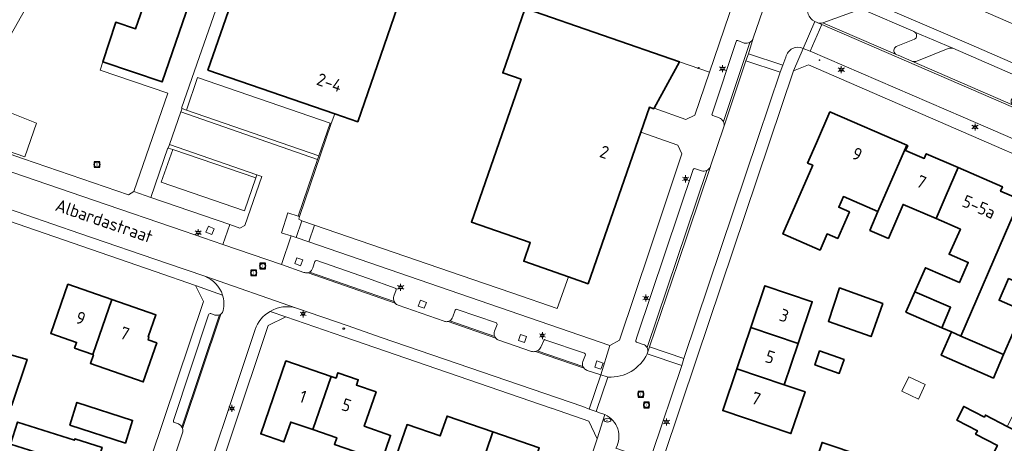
# Model space of a CAD drawing. Header units: metres. Extents: x 140853 to 145288, y 474558 to 480269.
# Tile 301 of 428: x 144353 to 144495, y 478317 to 478378. Entities that reach past the tile are written whole.
import ezdxf
from ezdxf.enums import TextEntityAlignment as Align

# ---------------------------------------------------------------- set-up
doc = ezdxf.new("R2010")
doc.units = ezdxf.units.M
doc.header["$MEASUREMENT"] = 0
for name, color, linetype, lineweight in [('B-WE-GR-BEPLANTING_CULTUUR_HEESTERS-G', 90, 'Continuous', 18), ('B-WE-GR-BEPLANTING_CULTUUR_VASTE PLANTENVAK-G', 90, 'Continuous', 18), ('B-WE-GR-GROENVOORZIENING-G', 80, 'Continuous', 18), ('B-WE-IE-MEUBILAIR_WEGMEUBILAIR-S', 7, 'Continuous', 18), ('B-WE-IE-TERREINAFSCHEIDING_KUNSTMATIG_HEKWERK-G', 20, 'IE-TERREINAFSCHEIDING-KUNSTMATIG', 18), ('B-WE-KL-ET_LS_OV_LICHTMAST-S', 190, 'Continuous', 18), ('B-WE-KL-WATER_BRANDLEIDING_PUT-S', 150, 'Continuous', 18), ('B-WE-KL-WATER_PUT-S', 170, 'Continuous', 18), ('B-WE-OG-BEBOUWING-G', 7, 'Continuous', 35), ('B-WE-OG-BEBOUWING_BIJGEBOUW-G', 7, 'Continuous', 18), ('B-WE-OG-BEBOUWING_HUISNUMMER-T18', 10, 'Continuous', 18), ('B-WE-OG-BEBOUWING_STRAATNAAM-T18', 10, 'Continuous', 18), ('B-WE-OG-TERREIN_ERF-G', 7, 'Continuous', 18), ('B-WE-RI-GWA_RIOOLPUT-S', 30, 'Continuous', 18), ('B-WE-VH-GOOT-G', 170, 'Continuous', 18), ('B-WE-VH-VERHARDING_BETONSTRAATSTEEN-G', 252, 'Continuous', 18), ('B-WE-VH-VERHARDING_STRAATBAKSTEEN-G', 252, 'Continuous', 18), ('B-WE-VH-VERHARDING_TEGEL-G', 252, 'Continuous', 18), ('X-XX-XX-ALGEMEEN-S', 7, 'Continuous', 18)]:
    doc.layers.add(name, color=color, linetype=linetype, lineweight=lineweight)
doc.styles.add('NLCS-ISO', font='txt')
doc.linetypes.add('IE-TERREINAFSCHEIDING-KUNSTMATIG', pattern='A,4,[82,NLCS.shx,S=0.75,R=90,X=0,Y=0],4,-2', length=10)

# ---------------------------------------------------------------- blocks, each defined once
blk = doc.blocks.new('SIE-WEG_AFVALBAK_TYPE_01')
for radius in [0.25, 0.156]:
    blk.add_circle((0, 0), radius)
blk = doc.blocks.new('B-SIE-WEG_LICHTMAST-SO')
at = {"ltscale": 0.1}
for p, q in [((-1.1, 0.63), (-2.19, 1.27)), ((0, 1.27), (0, 2.53)), ((1.1, 0.63), (2.19, 1.27)), ((-1.1, -0.63), (-2.19, -1.27)), ((0, -1.27), (0, -2.53)), ((1.1, -0.63), (2.19, -1.27))]:
    blk.add_line(p, q, dxfattribs=at)
at = {"flags": 128}
for points in [[(-1.16, 0.5), (1.16, 0.5)], [(-1.16, -0.5), (1.16, -0.5)]]:
    blk.add_lwpolyline(points, dxfattribs=at)
at = {"ltscale": 0.1}
blk.add_circle((0, 0), 1.27, dxfattribs=at)
at = {"style": 'NLCS-ISO'}
blk.add_attdef('TYPE', text='', height=1.8, dxfattribs=at).set_placement((0, 2.53), align=Align.BOTTOM_CENTER)
blk = doc.blocks.new('SIE-WEG_VLAGGENMAST-SO')
blk.add_hatch(color=256).paths.add_polyline_path([(0.2, 0, 1), (-0.2, 0, 1)])
for p, q in [((0.12, 0.16), (0.42, 0.58)), ((0.71, 0.26), (0.81, 0.41))]:
    blk.add_line(p, q)
blk.add_circle((0, 0), 0.2)
for points in [[(0.31, 0.43), (0.35, 0.42), (0.4, 0.42), (0.44, 0.39), (0.48, 0.35), (0.56, 0.32), (0.64, 0.31), (0.69, 0.29), (0.71, 0.26)], [(0.42, 0.58), (0.46, 0.57), (0.51, 0.57), (0.55, 0.54), (0.59, 0.5), (0.66, 0.47), (0.74, 0.46), (0.8, 0.44), (0.81, 0.41)]]:
    blk.add_spline(points, degree=3)
blk = doc.blocks.new('SRI-PUT_INSPECTIE-SO')
at = {"lineweight": -3, "flags": 128}
blk.add_lwpolyline([(-2, -2), (2, -2), (2, 2), (-2, 2)], close=True, dxfattribs=at)
at = {"lineweight": -3, "ltscale": 1.5}
blk.add_circle((0, 0), 2, dxfattribs=at)
at = {"ltscale": 0.1, "style": 'NLCS-ISO'}
blk.add_text('I', height=2.5, dxfattribs=at).set_placement((0, -0.01), align=Align.MIDDLE_CENTER)
blk = doc.blocks.new('SIE-WEG_STRAATPOT_BRANDKRAAN-SO')
blk.add_ellipse((0, 0), major_axis=(-0.729, 0), ratio=0.685994)
at = {"style": 'NLCS-ISO'}
blk.add_text('BR', height=0.4, dxfattribs=at).set_placement((-0.3, -0.15))
blk = doc.blocks.new('SKL-WATERLEIDINGPUT-SO')
at = {"color": 0, "linetype": 'ByBlock', "lineweight": 18}
blk.add_ellipse((0, 0), major_axis=(2.5, 0), ratio=0.54, dxfattribs=at)
at = {"color": 0, "linetype": 'ByBlock', "lineweight": 18, "style": 'NLCS-ISO'}
blk.add_text('wl', height=1.8, dxfattribs=at).set_placement((0, 0), align=Align.MIDDLE_CENTER)

msp = doc.modelspace()

# ---------------------------------------------------------------- linework, layer by layer
at = {"layer": 'B-WE-GR-BEPLANTING_CULTUUR_HEESTERS-G', "ltscale": 0.2, "flags": 128}
for points in [[(144355.728, 478362.75), (144346.798, 478366.264), (144360.908, 478391.235), (144365.074, 478403.16), (144366.816, 478402.675), (144367.39, 478404.346), (144357.265, 478408.249), (144356.61, 478406.519), (144355.301, 478407.014), (144340.791, 478364.087), (144342.242, 478361.97), (144354.053, 478357.894), (144355.728, 478362.75)], [(144431.137, 478393.577), (144426.06, 478379.212), (144448.252, 478371.548), (144452.53, 478370.071), (144456.793, 478382.645), (144456.164, 478383.785), (144453.895, 478384.772), (144432.416, 478394.116), (144431.137, 478393.577)], [(144444.57, 478364.875), (144449.13, 478363.271), (144450.425, 478363.861), (144452.53, 478370.071), (144448.252, 478371.548), (144444.57, 478364.875)], [(144395.732, 478348.073), (144394.909, 478345.634), (144438.227, 478330.737), (144439.598, 478331.491), (144444.024, 478344.664), (144448.586, 478358.311), (144448.01, 478359.56), (144442.663, 478361.451), (144435.087, 478339.63), (144432.258, 478340.612), (144430.655, 478336.057), (144424.277, 478338.267), (144420.163, 478339.678), (144395.732, 478348.073)], [(144385.713, 478348.017), (144388.163, 478355.054), (144387.442, 478355.317), (144387.293, 478354.852), (144385.635, 478350.136), (144373.672, 478354.243), (144375.325, 478358.925), (144374.696, 478359.153), (144374.607, 478359.184), (144372.173, 478352.044), (144383.535, 478348.124), (144384.99, 478347.643), (144385.713, 478348.017)], [(144391.065, 478346.908), (144392.35, 478346.504), (144393.076, 478346.275), (144393.914, 478348.684), (144393.449, 478348.893), (144393.584, 478349.29), (144393.392, 478349.356), (144391.904, 478349.813), (144390.997, 478346.93), (144391.065, 478346.908)]]:
    msp.add_lwpolyline(points, close=True, dxfattribs=at)
for points in [[(144466.767, 478379.908, 0.3863123), (144467.711, 478377.345), (144467.711, 478377.345), (144468.047, 478377.197), (144468.047, 478377.197, 0.1392202), (144468.866, 478377.165), (144468.866, 478377.165), (144474.018, 478379.04), (144474.297, 478379.08), (144475.201, 478380.468), (144470.615, 478382.446), (144470.043, 478382.677), (144469.551, 478382.814), (144469.551, 478382.814, 0.3169712), (144467.48, 478381.609), (144467.48, 478381.609), (144466.767, 478379.908)], [(144482.381, 478371.678), (144486.866, 478373.497), (144486.866, 478373.497, -0.1076076), (144487.563, 478373.504), (144487.563, 478373.504), (144482.081, 478375.848), (144482.081, 478375.848, -0.5350217), (144482.055, 478374.82), (144482.055, 478374.82), (144479.386, 478373.743), (144479.386, 478373.743, 0.5075472), (144479.308, 478372.679), (144479.308, 478372.679, 0.150252), (144479.667, 478372.525), (144479.667, 478372.525), (144481.667, 478371.644), (144481.667, 478371.644, 0.2016239), (144482.381, 478371.678)]]:
    msp.add_lwpolyline(points, format="xyb", close=True, dxfattribs=at)
at = {"layer": 'B-WE-GR-BEPLANTING_CULTUUR_VASTE PLANTENVAK-G', "ltscale": 0.2, "flags": 128}
for points in [[(144380.946, 478346.704), (144381.293, 478347.539), (144380.458, 478347.886), (144380.111, 478347.051), (144380.946, 478346.704)], [(144393.719, 478342.21), (144394.028, 478343.055), (144393.183, 478343.364), (144392.874, 478342.519), (144393.719, 478342.21)]]:
    msp.add_lwpolyline(points, close=True, dxfattribs=at)
at = {"layer": 'B-WE-GR-GROENVOORZIENING-G', "ltscale": 0.2, "flags": 128}
for points in [[(144360.908, 478391.235), (144346.798, 478366.264), (144355.728, 478362.75), (144354.053, 478357.894), (144342.242, 478361.97), (144340.791, 478364.087), (144355.301, 478407.014)], [(144341.577, 478381.706), (144339.441, 478375.407), (144336.317, 478366.075), (144337.311, 478363.345), (144337.735, 478363.198), (144353.872, 478357.605), (144368.987, 478352.421), (144369.746, 478352.917), (144374.619, 478367.031), (144364.876, 478370.373), (144365.265, 478371.583), (144367.133, 478377.268), (144369.983, 478376.332), (144376.902, 478396.151)]]:
    msp.add_lwpolyline(points, dxfattribs=at)
for points in [[(144380.401, 478370.368), (144385.159, 478384.179), (144383.516, 478384.728), (144379.196, 478372.334), (144376.57, 478364.871), (144376.671, 478364.836), (144377.308, 478364.624), (144378.906, 478369.296), (144397.956, 478362.739), (144398.145, 478362.675), (144398.626, 478364.088), (144380.401, 478370.368)], [(144411.513, 478336.083), (144411.813, 478336.939), (144410.957, 478337.239), (144410.657, 478336.383), (144411.513, 478336.083)], [(144425.343, 478332.304), (144425.057, 478331.436), (144425.925, 478331.15), (144426.211, 478332.018), (144425.343, 478332.304)], [(144436.359, 478328.533), (144436.028, 478327.634), (144436.927, 478327.303), (144437.258, 478328.202), (144436.359, 478328.533)]]:
    msp.add_lwpolyline(points, close=True, dxfattribs=at)
msp.add_lwpolyline([(144512.521, 478364.28), (144489.873, 478374.139), (144475.201, 478380.468), (144474.297, 478379.08), (144474.297, 478379.08, -0.0869486), (144474.701, 478379.021), (144474.701, 478379.021), (144481.826, 478375.952), (144481.826, 478375.952, -0.1092287), (144482.081, 478375.848), (144482.081, 478375.848), (144487.563, 478373.504), (144498.763, 478368.614)], format="xyb", dxfattribs=at)
at = {"layer": 'B-WE-IE-TERREINAFSCHEIDING_KUNSTMATIG_HEKWERK-G', "ltscale": 0.2, "flags": 128}
for points in [[(144398.145, 478362.675), (144398.626, 478364.088)], [(144393.584, 478349.29), (144398.145, 478362.675)], [(144393.914, 478348.684), (144393.449, 478348.893), (144393.584, 478349.29)], [(144395.732, 478348.073), (144393.914, 478348.684)], [(144420.163, 478339.678), (144395.732, 478348.073)], [(144424.277, 478338.267), (144430.655, 478336.057), (144432.258, 478340.612)], [(144424.277, 478338.267), (144420.163, 478339.678)]]:
    msp.add_lwpolyline(points, dxfattribs=at)
at = {"layer": 'B-WE-OG-BEBOUWING-G', "ltscale": 0.2, "flags": 128}
for points in [[(144365.265, 478371.583), (144373.807, 478368.658), (144382.58, 478394.211), (144376.902, 478396.151), (144369.983, 478376.332), (144367.133, 478377.268), (144365.265, 478371.583)], [(144387.962, 478392.313), (144385.159, 478384.179), (144380.401, 478370.368), (144398.626, 478364.088), (144401.939, 478362.947), (144409.522, 478384.957), (144399.55, 478388.393), (144397.654, 478389.046), (144387.984, 478392.378), (144387.962, 478392.313)], [(144442.663, 478361.451), (144443.9, 478365.015), (144444.535, 478364.812), (144444.57, 478364.875), (144448.252, 478371.548), (144426.06, 478379.212), (144425.998, 478379.233), (144425.965, 478379.138), (144422.796, 478369.96), (144425.442, 478369.046), (144418.293, 478348.487), (144426.758, 478345.549), (144425.82, 478342.847), (144432.258, 478340.612), (144435.087, 478339.63), (144442.663, 478361.451)], [(144469.848, 478364.352), (144467.923, 478359.911), (144466.658, 478356.994), (144467.392, 478356.676), (144463.108, 478346.794), (144468.457, 478344.475), (144469.471, 478346.8), (144471, 478346.133), (144472.67, 478349.962), (144471.141, 478350.629), (144471.814, 478352.173), (144476.784, 478350.006), (144480.922, 478359.551), (144469.848, 478364.352)], [(144485.131, 478348.996), (144486.585, 478352.349), (144488.317, 478356.345), (144483.73, 478358.334), (144483.435, 478357.655), (144480.765, 478358.812), (144481.06, 478359.491), (144480.922, 478359.551), (144476.784, 478350.006), (144475.612, 478347.303), (144478.281, 478346.145), (144480.405, 478351.045), (144485.131, 478348.996)], [(144486.585, 478352.349), (144485.131, 478348.996), (144488.64, 478347.475), (144487.023, 478343.877), (144489.76, 478342.682), (144488.497, 478339.79), (144483.602, 478341.927), (144482.093, 478338.471), (144487.231, 478336.229), (144485.949, 478333.291), (144487.35, 478332.679), (144488.702, 478332.091), (144495.76, 478348.372), (144497.214, 478351.725), (144494.415, 478352.938), (144494.694, 478353.581), (144488.317, 478356.345), (144486.585, 478352.349)], [(144488.702, 478332.091), (144494.848, 478329.417), (144497.601, 478335.767), (144494.214, 478337.236), (144495.569, 478340.361), (144500.192, 478338.357), (144501.692, 478341.817), (144504.878, 478349.166), (144500.318, 478351.142), (144500.039, 478350.5), (144497.214, 478351.725), (144495.76, 478348.372), (144488.702, 478332.091)], [(144366.58, 478337.35), (144360.25, 478339.556), (144357.783, 478332.473), (144361.489, 478331.182), (144361.203, 478330.36), (144363.827, 478329.446), (144366.58, 478337.35)], [(144458.477, 478333.302), (144465.299, 478330.999), (144467.331, 478337.017), (144460.515, 478339.339), (144458.477, 478333.302)], [(144477.487, 478336.795), (144471.251, 478339.013), (144469.656, 478334.198), (144475.788, 478332.017), (144477.487, 478336.795)], [(144366.58, 478337.35), (144363.827, 478329.446), (144363.926, 478329.411), (144363.485, 478328.147), (144371.087, 478325.499), (144373.04, 478331.108), (144371.775, 478331.549), (144371.91, 478331.936), (144371.805, 478331.972), (144372.911, 478335.145), (144366.58, 478337.35)], [(144482.093, 478338.471), (144480.811, 478335.533), (144485.949, 478333.291), (144487.231, 478336.229), (144482.093, 478338.471)], [(144463.303, 478325.087), (144465.299, 478330.999), (144458.477, 478333.302), (144456.481, 478327.39), (144463.303, 478325.087)], [(144494.848, 478329.417), (144488.702, 478332.091), (144487.35, 478332.679), (144485.886, 478329.324), (144493.388, 478326.049), (144494.848, 478329.417)], [(144348.717, 478323.273), (144352.208, 478322.13), (144354.366, 478328.722), (144350.83, 478329.723), (144348.717, 478323.273)], [(144471.906, 478328.727), (144468.389, 478329.956), (144467.707, 478327.938), (144471.203, 478326.716), (144471.906, 478328.727)], [(144395.489, 478318.62), (144398.111, 478326.273), (144391.603, 478328.503), (144387.981, 478318.011), (144391.321, 478316.866), (144392.303, 478319.712), (144395.489, 478318.62)], [(144463.303, 478325.087), (144456.481, 478327.39), (144454.443, 478321.354), (144464.25, 478318.045), (144466.286, 478324.08), (144463.303, 478325.087)], [(144404.619, 478324.043), (144401.744, 478325.028), (144402.009, 478325.804), (144399.086, 478326.806), (144398.82, 478326.03), (144398.111, 478326.273), (144395.489, 478318.62), (144398.922, 478317.443), (144398.598, 478316.497), (144401.55, 478315.486), (144400.82, 478313.357), (144399.01, 478308.074), (144402.858, 478306.719), (144404.678, 478311.999), (144406.676, 478317.795), (144402.884, 478319.099), (144404.619, 478324.043)], [(144360.509, 478319.264), (144368.516, 478316.692), (144369.564, 478319.956), (144361.557, 478322.528), (144360.509, 478319.264)], [(144492.481, 478313.477), (144498.915, 478310.157), (144501.813, 478315.773), (144495.379, 478319.094), (144492.24, 478320.714), (144492.09, 478320.423), (144489.112, 478321.96), (144488.104, 478320.006), (144491.081, 478318.47), (144490.826, 478317.975), (144493.966, 478316.355), (144492.481, 478313.477)], [(144418.59, 478310.119), (144421.389, 478318.294), (144414.792, 478320.57), (144413.794, 478317.718), (144409.044, 478319.344), (144406.762, 478312.728), (144410.6, 478311.405), (144411.053, 478312.719), (144418.59, 478310.119)], [(144356.629, 478303.444), (144363.579, 478301.21), (144365.572, 478307.413), (144362.678, 478308.343), (144365.157, 478316.054), (144361.253, 478317.309), (144361.183, 478317.09), (144353.017, 478319.715), (144351.996, 478316.541), (144360.172, 478313.944), (144358.775, 478309.598), (144358.622, 478309.647), (144356.629, 478303.444)], [(144418.59, 478310.119), (144422.019, 478308.936), (144421.561, 478307.613), (144424.388, 478306.638), (144422.609, 478301.492), (144419.774, 478302.472), (144418.66, 478299.249), (144425.21, 478296.985), (144430.57, 478312.492), (144427.251, 478313.637), (144428.063, 478315.991), (144421.389, 478318.294), (144418.59, 478310.119)], [(144467.682, 478313.649), (144473.542, 478311.684), (144474.591, 478314.812), (144468.732, 478316.777), (144467.682, 478313.649)]]:
    msp.add_lwpolyline(points, close=True, dxfattribs=at)
at = {"layer": 'B-WE-OG-BEBOUWING_BIJGEBOUW-G', "ltscale": 0.2, "flags": 128}
msp.add_lwpolyline([(144483.593, 478325.105), (144481.212, 478326.236), (144480.196, 478324.163), (144482.603, 478323.02), (144483.593, 478325.105)], close=True, dxfattribs=at)
at = {"layer": 'B-WE-OG-TERREIN_ERF-G', "ltscale": 0.2, "flags": 128}
for points in [[(144422.98, 478380.191), (144411.635, 478384.188), (144409.522, 478384.957), (144401.939, 478362.947), (144398.626, 478364.088), (144398.145, 478362.675), (144393.584, 478349.29), (144393.449, 478348.893), (144393.914, 478348.684), (144395.732, 478348.073), (144420.163, 478339.678), (144424.277, 478338.267), (144430.655, 478336.057), (144432.258, 478340.612), (144425.82, 478342.847), (144426.758, 478345.549), (144418.293, 478348.487), (144425.442, 478369.046), (144422.796, 478369.96), (144425.965, 478379.138), (144422.98, 478380.191)], [(144363.827, 478329.446), (144361.203, 478330.36), (144361.489, 478331.182), (144357.783, 478332.473), (144360.25, 478339.556), (144366.58, 478337.35), (144372.911, 478335.145), (144371.805, 478331.972), (144371.91, 478331.936), (144371.775, 478331.549), (144373.04, 478331.108), (144371.087, 478325.499), (144363.485, 478328.147), (144363.926, 478329.411), (144363.827, 478329.446)], [(144465.299, 478330.999), (144463.303, 478325.087), (144466.286, 478324.08), (144464.25, 478318.045), (144454.443, 478321.354), (144456.481, 478327.39), (144458.477, 478333.302), (144460.515, 478339.339), (144467.331, 478337.017), (144465.299, 478330.999)], [(144477.487, 478336.795), (144475.788, 478332.017), (144469.656, 478334.198), (144471.251, 478339.013), (144477.487, 478336.795)], [(144436.395, 478317.298), (144435.187, 478319.858), (144429.838, 478321.696), (144429.781, 478321.716), (144399.961, 478331.999), (144391.609, 478334.879), (144389.067, 478333.616), (144378.938, 478303.321), (144370.227, 478277.273), (144363.312, 478250.38), (144364.845, 478248.164), (144390.776, 478243.64), (144408.575, 478240.561), (144411.118, 478242.052), (144417.398, 478260.769), (144427.211, 478289.94), (144436.395, 478317.298)], [(144348.717, 478323.273), (144350.83, 478329.723), (144354.366, 478328.722), (144352.208, 478322.13), (144348.717, 478323.273)], [(144471.906, 478328.727), (144471.203, 478326.716), (144467.707, 478327.938), (144468.389, 478329.956), (144471.906, 478328.727)], [(144398.111, 478326.273), (144398.82, 478326.03), (144399.086, 478326.806), (144402.009, 478325.804), (144401.744, 478325.028), (144404.619, 478324.043), (144402.884, 478319.099), (144406.676, 478317.795), (144404.678, 478311.999), (144402.858, 478306.719), (144399.01, 478308.074), (144400.82, 478313.357), (144401.55, 478315.486), (144398.598, 478316.497), (144398.922, 478317.443), (144395.489, 478318.62), (144392.303, 478319.712), (144391.321, 478316.866), (144387.981, 478318.011), (144391.603, 478328.503), (144398.111, 478326.273)], [(144495.379, 478319.094), (144498.279, 478324.712), (144504.712, 478321.392), (144501.813, 478315.773), (144498.915, 478310.157), (144496.015, 478304.539), (144490.144, 478307.569), (144488.627, 478304.629), (144477.601, 478310.32), (144479.469, 478313.938), (144487.488, 478309.8), (144490.037, 478314.739), (144492.481, 478313.477), (144493.966, 478316.355), (144490.826, 478317.975), (144491.081, 478318.47), (144488.104, 478320.006), (144489.112, 478321.96), (144492.09, 478320.423), (144492.24, 478320.714), (144495.379, 478319.094)], [(144360.509, 478319.264), (144361.557, 478322.528), (144369.564, 478319.956), (144368.516, 478316.692), (144360.509, 478319.264)], [(144421.389, 478318.294), (144428.063, 478315.991), (144427.251, 478313.637), (144430.57, 478312.492), (144425.21, 478296.985), (144418.66, 478299.249), (144419.774, 478302.472), (144422.609, 478301.492), (144424.388, 478306.638), (144421.561, 478307.613), (144422.019, 478308.936), (144418.59, 478310.119), (144411.053, 478312.719), (144410.6, 478311.405), (144406.762, 478312.728), (144409.044, 478319.344), (144413.794, 478317.718), (144414.792, 478320.57), (144421.389, 478318.294)], [(144467.682, 478313.649), (144468.732, 478316.777), (144474.591, 478314.812), (144473.542, 478311.684), (144467.682, 478313.649)]]:
    msp.add_lwpolyline(points, close=True, dxfattribs=at)
for points in [[(144524.189, 478346.193), (144466.77, 478371.105), (144464.648, 478370.281), (144450.727, 478328.92), (144443.553, 478307.484), (144438.235, 478291.596), (144429.579, 478265.317), (144423.133, 478240.13), (144424.564, 478237.701), (144442.459, 478234.622), (144456.118, 478232.278), (144462.438, 478231.117), (144462.544, 478231.11), (144465.459, 478232.531), (144465.52, 478232.561), (144467.895, 478237.191), (144473.167, 478247.468), (144474.486, 478250), (144476.489, 478253.845), (144486.621, 478273.279), (144494.461, 478288.364), (144499.53, 478298.251)], [(144495.569, 478340.361), (144494.214, 478337.236), (144497.601, 478335.767), (144494.848, 478329.417), (144493.388, 478326.049), (144485.886, 478329.324), (144487.35, 478332.679), (144485.949, 478333.291), (144480.811, 478335.533), (144482.093, 478338.471), (144483.602, 478341.927), (144488.497, 478339.79), (144489.76, 478342.682), (144487.023, 478343.877), (144488.64, 478347.475), (144485.131, 478348.996), (144480.405, 478351.045), (144478.281, 478346.145), (144475.612, 478347.303), (144476.784, 478350.006), (144471.814, 478352.173), (144471.141, 478350.629), (144472.67, 478349.962), (144471, 478346.133), (144469.471, 478346.8), (144468.457, 478344.475), (144463.108, 478346.794), (144467.392, 478356.676), (144466.658, 478356.994), (144467.923, 478359.911), (144467.923, 478359.911), (144469.848, 478364.352), (144480.922, 478359.551), (144481.06, 478359.491), (144480.765, 478358.812), (144483.435, 478357.655), (144483.73, 478358.334), (144488.317, 478356.345), (144494.694, 478353.581), (144494.415, 478352.938), (144497.214, 478351.725)], [(144351.324, 478252.505), (144357.569, 478270.85), (144360.66, 478280.056), (144363.973, 478289.88), (144369.572, 478306.754), (144372.126, 478314.362), (144379.742, 478337.088), (144378.626, 478339.385), (144372.791, 478341.369), (144346.365, 478350.497)], [(144353.017, 478319.715), (144361.183, 478317.09), (144361.253, 478317.309), (144365.157, 478316.054), (144362.678, 478308.343), (144365.572, 478307.413), (144363.579, 478301.21), (144361.626, 478295.136), (144359.674, 478289.062), (144359.674, 478289.062), (144357.681, 478282.86), (144356.465, 478283.251), (144354.669, 478277.662), (144347.89, 478279.841)]]:
    msp.add_lwpolyline(points, dxfattribs=at)
at = {"layer": 'B-WE-VH-GOOT-G', "ltscale": 0.2, "flags": 128}
for points in [[(144468.683, 478376.925), (144517.402, 478355.827), (144525.968, 478352.144)], [(144458.847, 478374.95), (144458.137, 478372.717)], [(144458.137, 478372.717), (144457.77, 478371.719)], [(144454.608, 478362.219), (144457.77, 478371.719)], [(144376.505, 478364.358), (144396.174, 478357.526)], [(144374.867, 478359.65), (144387.442, 478355.317)], [(144443.939, 478330.544), (144448.015, 478342.525), (144452.677, 478356.488)], [(144394.796, 478341.211), (144407.343, 478336.834)], [(144376.749, 478318.782), (144382.246, 478335.254)], [(144421.797, 478331.801), (144414.941, 478334.185)], [(144434.494, 478327.462), (144427.497, 478329.863)]]:
    msp.add_lwpolyline(points, dxfattribs=at)
at = {"layer": 'B-WE-VH-VERHARDING_BETONSTRAATSTEEN-G', "ltscale": 0.2, "flags": 128}
for points in [[(144512.652, 478372.996), (144489.602, 478382.993), (144419.7, 478413.253), (144391.895, 478425.317), (144374.54, 478432.828), (144374.453, 478432.567), (144367.765, 478435.563), (144367.736, 478435.634), (144367.736, 478435.634), (144366.32, 478433.401), (144366.32, 478433.401, 0.0491612), (144367.004, 478433.099), (144367.004, 478433.099), (144368.519, 478432.408), (144369.47, 478431.963), (144428.752, 478406.268), (144457.755, 478393.71), (144458.743, 478393.284), (144471.682, 478387.656), (144472.652, 478387.228), (144491.177, 478379.18), (144513.867, 478369.367)], [(144456.793, 478382.645), (144452.53, 478370.071), (144450.425, 478363.861), (144449.13, 478363.271), (144444.57, 478364.875), (144444.535, 478364.812), (144443.9, 478365.015), (144442.663, 478361.451), (144448.01, 478359.56), (144448.586, 478358.311), (144444.024, 478344.664), (144439.598, 478331.491), (144438.227, 478330.737), (144436.929, 478326.497), (144437.839, 478326.202), (144437.944, 478326.188), (144437.944, 478326.188, 0.307188), (144443.583, 478329.556), (144443.583, 478329.556), (144443.628, 478329.684), (144443.628, 478329.684, 0.2031713), (144443.562, 478330.427), (144443.562, 478330.427, 0.1981267), (144443.004, 478330.884), (144443.004, 478330.884), (144442.049, 478331.211), (144442.049, 478331.211, -0.3923533), (144441.935, 478331.456), (144441.935, 478331.456), (144442.145, 478332.06), (144450.207, 478356.076), (144450.207, 478356.076, -0.2885321), (144450.403, 478356.226), (144450.403, 478356.226), (144451.4, 478355.892), (144451.4, 478355.892, 0.1962707), (144452.154, 478355.924), (144452.154, 478355.924, 0.1996604), (144452.677, 478356.488), (144452.677, 478356.488), (144452.697, 478356.547), (144454.608, 478362.219), (144454.608, 478362.219, 0.179564), (144454.539, 478362.96), (144454.539, 478362.96, 0.1921863), (144453.952, 478363.497), (144453.952, 478363.497), (144453.025, 478363.823), (144453.025, 478363.823, -0.5625926), (144452.931, 478364.057), (144452.931, 478364.057), (144456.388, 478374.508), (144456.388, 478374.508, -0.5368316), (144456.628, 478374.613), (144456.628, 478374.613), (144457.548, 478374.264), (144457.548, 478374.264, 0.1899205), (144458.332, 478374.353), (144458.332, 478374.353, 0.1888829), (144458.847, 478374.95), (144458.847, 478374.95), (144460.646, 478380.266)], [(144443.553, 478307.484), (144450.727, 478328.92), (144464.648, 478370.281), (144464.648, 478370.281), (144466.031, 478373.502), (144466.031, 478373.502, 0.4826358), (144463.543, 478372.229), (144463.543, 478372.229), (144463.073, 478371.057), (144462.733, 478370.074), (144459.557, 478360.69), (144448.862, 478328.863), (144448.547, 478327.856), (144444.28, 478315.195)], [(144346.388, 478352.205), (144361.966, 478346.847), (144374.601, 478342.53), (144379.935, 478340.689), (144393.115, 478336.124), (144400.588, 478333.552), (144405.306, 478331.89), (144434.307, 478321.928), (144435.253, 478321.577), (144436.929, 478326.497), (144434.928, 478327.154), (144434.928, 478327.154, -0.1367503), (144434.494, 478327.462), (144434.494, 478327.462, -0.0724033), (144434.349, 478327.701), (144434.349, 478327.701), (144427.764, 478329.954), (144427.764, 478329.954, -0.0650507), (144427.497, 478329.863), (144427.497, 478329.863, -0.1236584), (144426.96, 478329.889), (144426.96, 478329.889), (144422.24, 478331.488), (144422.24, 478331.488, -0.1377065), (144421.797, 478331.801), (144421.797, 478331.801, -0.0696495), (144421.65, 478332.043), (144421.65, 478332.043), (144415.17, 478334.276), (144415.17, 478334.276, -0.0640633), (144414.941, 478334.185), (144414.941, 478334.185, -0.1292263), (144414.467, 478334.191), (144414.467, 478334.191), (144414.354, 478334.23), (144407.763, 478336.529), (144407.763, 478336.529, -0.12025), (144407.343, 478336.834), (144407.343, 478336.834, -0.0591552), (144407.202, 478337.05), (144407.202, 478337.05), (144394.997, 478341.286), (144394.997, 478341.286, -0.0578345), (144394.796, 478341.211), (144394.796, 478341.211, -0.1307811), (144394.322, 478341.217), (144394.322, 478341.217), (144394.208, 478341.257), (144390.966, 478342.37), (144382.556, 478345.259), (144376.984, 478347.172), (144364.082, 478351.597), (144350.509, 478356.251)], [(144346.365, 478350.497), (144372.791, 478341.369), (144378.626, 478339.385), (144382.502, 478337.976), (144382.502, 478337.976, 0.2292628), (144379.935, 478340.689), (144379.935, 478340.689), (144374.601, 478342.53), (144361.966, 478346.847), (144346.388, 478352.205)], [(144377.54, 478304.169), (144387.191, 478333.017), (144387.191, 478333.017, -0.1808433), (144389.328, 478335.646), (144389.328, 478335.646, -0.2054502), (144393.115, 478336.124), (144393.115, 478336.124), (144379.935, 478340.689), (144379.935, 478340.689, -0.2292628), (144382.502, 478337.976), (144382.502, 478337.976, -0.1313972), (144382.602, 478335.769), (144382.602, 478335.769, -0.1734892), (144382.246, 478335.254), (144382.246, 478335.254, -0.056555), (144382.052, 478335.147), (144382.052, 478335.147), (144376.662, 478318.994), (144376.662, 478318.994, -0.0624231), (144376.749, 478318.782), (144376.749, 478318.782, -0.161146), (144376.725, 478318.159), (144376.725, 478318.159), (144373.14, 478307.47)], [(144373.14, 478307.47), (144376.725, 478318.159), (144376.725, 478318.159, 0.161146), (144376.749, 478318.782), (144376.749, 478318.782, 0.0624231), (144376.662, 478318.994), (144376.662, 478318.994), (144376.476, 478319.229), (144376.142, 478319.447), (144375.579, 478319.654), (144375.579, 478319.654, -0.4704256), (144375.437, 478319.938), (144375.437, 478319.938), (144380.497, 478335.158), (144380.497, 478335.158, -0.4372483), (144380.81, 478335.321), (144380.81, 478335.321), (144381.366, 478335.118), (144381.366, 478335.118, 0.1617651), (144382.052, 478335.147), (144382.052, 478335.147, 0.056555), (144382.246, 478335.254), (144382.246, 478335.254, 0.1734892), (144382.602, 478335.769), (144382.602, 478335.769, 0.1313972), (144382.502, 478337.976), (144382.502, 478337.976), (144378.626, 478339.385), (144379.742, 478337.088), (144372.126, 478314.362)], [(144439.088, 478315.969, 0.4393163), (144437.499, 478320.779), (144437.499, 478320.779), (144436.395, 478317.298), (144427.211, 478289.94)]]:
    msp.add_lwpolyline(points, format="xyb", dxfattribs=at)
for points in [[(144463.543, 478372.229, -0.4826358), (144466.031, 478373.502), (144466.031, 478373.502), (144467.711, 478377.345), (144467.711, 478377.345, -0.3863123), (144466.767, 478379.908), (144466.767, 478379.908), (144467.48, 478381.609), (144467.48, 478381.609, -0.3169712), (144469.551, 478382.814), (144469.551, 478382.814), (144469.579, 478382.878), (144468.369, 478383.401), (144458.371, 478387.748), (144458.371, 478387.748, -0.3684731), (144460.646, 478380.266), (144460.646, 478380.266), (144458.847, 478374.95), (144458.137, 478372.717), (144463.073, 478371.057), (144463.543, 478372.229)], [(144468.866, 478377.165), (144479.308, 478372.679), (144479.308, 478372.679, -0.5075472), (144479.386, 478373.743), (144479.386, 478373.743), (144482.055, 478374.82), (144482.055, 478374.82, 0.5350217), (144482.081, 478375.848), (144482.081, 478375.848, 0.1092287), (144481.826, 478375.952), (144481.826, 478375.952), (144474.701, 478379.021), (144474.701, 478379.021, 0.0869486), (144474.297, 478379.08), (144474.297, 478379.08), (144474.018, 478379.04), (144468.866, 478377.165)], [(144479.667, 478372.525, -0.150252), (144479.308, 478372.679), (144479.308, 478372.679), (144468.866, 478377.165), (144468.866, 478377.165, -0.1392202), (144468.047, 478377.197), (144468.047, 478377.197), (144468.683, 478376.925), (144467.034, 478373.115), (144489.039, 478363.602), (144507.717, 478355.481), (144524.315, 478348.302), (144525.968, 478352.144), (144526.095, 478352.41), (144525.201, 478352.808), (144525.201, 478352.808, -0.1756496), (144524.803, 478352.98), (144524.803, 478352.98), (144514.007, 478357.638), (144512.317, 478358.369), (144497.788, 478364.666), (144496.215, 478365.32), (144481.667, 478371.644), (144479.667, 478372.525)], [(144458.847, 478374.95, -0.1888829), (144458.332, 478374.353), (144458.332, 478374.353), (144454.539, 478362.96), (144454.539, 478362.96, -0.179564), (144454.608, 478362.219), (144454.608, 478362.219), (144452.697, 478356.547), (144452.677, 478356.488), (144452.677, 478356.488, -0.1996604), (144452.154, 478355.924), (144452.154, 478355.924), (144443.562, 478330.427), (144443.562, 478330.427, -0.2031713), (144443.628, 478329.684), (144443.628, 478329.684), (144443.939, 478330.544), (144448.862, 478328.863), (144459.557, 478360.69), (144462.733, 478370.074), (144457.77, 478371.719), (144458.137, 478372.717), (144458.847, 478374.95)], [(144458.332, 478374.353, -0.1899205), (144457.548, 478374.264), (144457.548, 478374.264), (144456.628, 478374.613), (144456.628, 478374.613, 0.5368316), (144456.388, 478374.508), (144456.388, 478374.508), (144452.931, 478364.057), (144452.931, 478364.057, 0.5625926), (144453.025, 478363.823), (144453.025, 478363.823), (144453.952, 478363.497), (144453.952, 478363.497, -0.1921863), (144454.539, 478362.96), (144454.539, 478362.96), (144458.332, 478374.353)], [(144466.031, 478373.502), (144464.648, 478370.281), (144466.77, 478371.105), (144524.189, 478346.193), (144526.017, 478345.401), (144529.997, 478343.596), (144529.997, 478343.596, 0.2058694), (144527.84, 478346.758), (144527.84, 478346.758), (144525.286, 478347.887), (144524.315, 478348.302), (144507.717, 478355.481), (144489.039, 478363.602), (144467.034, 478373.115), (144466.031, 478373.502)], [(144486.866, 478373.497), (144482.381, 478371.678), (144482.381, 478371.678, -0.2016239), (144481.667, 478371.644), (144481.667, 478371.644), (144496.215, 478365.32), (144496.215, 478365.32, -0.4958525), (144496.213, 478366.405), (144496.213, 478366.405), (144498.993, 478367.527), (144498.993, 478367.527, 0.5252368), (144499.046, 478368.496), (144499.046, 478368.496, 0.1332165), (144498.763, 478368.614), (144498.763, 478368.614), (144487.563, 478373.504), (144487.563, 478373.504, 0.1076076), (144486.866, 478373.497)], [(144451.4, 478355.892), (144450.403, 478356.226), (144450.403, 478356.226, 0.2885321), (144450.207, 478356.076), (144450.207, 478356.076), (144442.145, 478332.06), (144441.935, 478331.456), (144441.935, 478331.456, 0.3923533), (144442.049, 478331.211), (144442.049, 478331.211), (144443.004, 478330.884), (144443.004, 478330.884, -0.1981267), (144443.562, 478330.427), (144443.562, 478330.427), (144452.154, 478355.924), (144452.154, 478355.924, -0.1962707), (144451.4, 478355.892)], [(144407.763, 478336.529), (144414.354, 478334.23), (144414.467, 478334.191), (144414.467, 478334.191, 0.1292263), (144414.941, 478334.185), (144414.941, 478334.185, 0.0640633), (144415.17, 478334.276), (144415.17, 478334.276, 0.2062021), (144415.615, 478334.854), (144415.615, 478334.854), (144415.946, 478335.797), (144415.946, 478335.797, -0.4309503), (144416.247, 478335.917), (144416.247, 478335.917), (144421.895, 478333.983), (144422.022, 478333.754), (144421.63, 478332.791), (144421.63, 478332.791, 0.1925187), (144421.65, 478332.043), (144421.65, 478332.043, 0.0696495), (144421.797, 478331.801), (144421.797, 478331.801, 0.1377065), (144422.24, 478331.488), (144422.24, 478331.488), (144426.96, 478329.889), (144426.96, 478329.889, 0.1236584), (144427.497, 478329.863), (144427.497, 478329.863, 0.0650507), (144427.764, 478329.954), (144427.764, 478329.954, 0.1777562), (144428.282, 478330.499), (144428.282, 478330.499), (144428.692, 478331.441), (144428.692, 478331.441, -0.7519735), (144428.878, 478331.553), (144428.878, 478331.553), (144434.573, 478329.638), (144434.573, 478329.638, -0.162478), (144434.705, 478329.39), (144434.705, 478329.39), (144434.322, 478328.411), (144434.322, 478328.411, 0.1844549), (144434.349, 478327.701), (144434.349, 478327.701, 0.0724033), (144434.494, 478327.462), (144434.494, 478327.462, 0.1367503), (144434.928, 478327.154), (144434.928, 478327.154), (144436.929, 478326.497), (144438.227, 478330.737), (144394.909, 478345.634), (144393.076, 478346.275), (144392.35, 478346.504), (144390.966, 478342.37), (144394.208, 478341.257), (144394.322, 478341.217), (144394.322, 478341.217, 0.1307811), (144394.796, 478341.211), (144394.796, 478341.211, 0.0578345), (144394.997, 478341.286), (144394.997, 478341.286, 0.220283), (144395.48, 478341.901), (144395.48, 478341.901), (144395.793, 478342.819), (144395.793, 478342.819, -0.3948921), (144396.039, 478342.95), (144396.039, 478342.95), (144403.339, 478340.431), (144407.349, 478338.981), (144407.349, 478338.981, -0.5867806), (144407.466, 478338.731), (144407.466, 478338.731), (144407.123, 478337.813), (144407.123, 478337.813, 0.1822574), (144407.202, 478337.05), (144407.202, 478337.05, 0.0591552), (144407.343, 478336.834), (144407.343, 478336.834, 0.12025), (144407.763, 478336.529)], [(144407.202, 478337.05, -0.1822574), (144407.123, 478337.813), (144407.123, 478337.813), (144407.466, 478338.731), (144407.466, 478338.731, 0.5867806), (144407.349, 478338.981), (144407.349, 478338.981), (144403.339, 478340.431), (144396.039, 478342.95), (144396.039, 478342.95, 0.3948921), (144395.793, 478342.819), (144395.793, 478342.819), (144395.48, 478341.901), (144395.48, 478341.901, -0.220283), (144394.997, 478341.286), (144394.997, 478341.286), (144407.202, 478337.05)], [(144436.395, 478317.298), (144437.499, 478320.779), (144437.499, 478320.779, 0.0483775), (144436.861, 478320.994), (144436.861, 478320.994), (144436.258, 478321.227), (144435.253, 478321.577), (144434.307, 478321.928), (144405.306, 478331.89), (144400.588, 478333.552), (144393.115, 478336.124), (144393.115, 478336.124, 0.2054502), (144389.328, 478335.646), (144389.328, 478335.646), (144391.609, 478334.879), (144399.961, 478331.999), (144429.781, 478321.716), (144429.838, 478321.696), (144435.187, 478319.858), (144436.395, 478317.298)], [(144416.247, 478335.917, 0.4309503), (144415.946, 478335.797), (144415.946, 478335.797), (144415.615, 478334.854), (144415.615, 478334.854, -0.2062021), (144415.17, 478334.276), (144415.17, 478334.276), (144421.65, 478332.043), (144421.65, 478332.043, -0.1925187), (144421.63, 478332.791), (144421.63, 478332.791), (144422.022, 478333.754), (144421.895, 478333.983), (144416.247, 478335.917)], [(144361.465, 478249.484), (144361.362, 478249.073), (144364.845, 478248.164), (144363.312, 478250.38), (144370.227, 478277.273), (144378.938, 478303.321), (144389.067, 478333.616), (144391.609, 478334.879), (144389.328, 478335.646), (144389.328, 478335.646, 0.1808433), (144387.191, 478333.017), (144387.191, 478333.017), (144377.54, 478304.169), (144368.844, 478278.15), (144361.465, 478249.484)], [(144376.662, 478318.994), (144382.052, 478335.147), (144382.052, 478335.147, -0.1617651), (144381.366, 478335.118), (144381.366, 478335.118), (144380.81, 478335.321), (144380.81, 478335.321, 0.4372483), (144380.497, 478335.158), (144380.497, 478335.158), (144375.437, 478319.938), (144375.437, 478319.938, 0.4704256), (144375.579, 478319.654), (144375.579, 478319.654), (144376.142, 478319.447), (144376.476, 478319.229), (144376.662, 478318.994)], [(144428.692, 478331.441), (144428.282, 478330.499), (144428.282, 478330.499, -0.1777562), (144427.764, 478329.954), (144427.764, 478329.954), (144434.349, 478327.701), (144434.349, 478327.701, -0.1844549), (144434.322, 478328.411), (144434.322, 478328.411), (144434.705, 478329.39), (144434.705, 478329.39, 0.162478), (144434.573, 478329.638), (144434.573, 478329.638), (144428.878, 478331.553), (144428.878, 478331.553, 0.7519735), (144428.692, 478331.441)]]:
    msp.add_lwpolyline(points, format="xyb", close=True, dxfattribs=at)
for points in [[(144531.097, 478361.895), (144513.867, 478369.367), (144491.177, 478379.18), (144472.652, 478387.228), (144470.615, 478382.446), (144475.201, 478380.468), (144489.873, 478374.139), (144512.521, 478364.28), (144529.053, 478357.146), (144531.097, 478361.895)], [(144467.711, 478377.345), (144466.031, 478373.502), (144467.034, 478373.115), (144468.683, 478376.925), (144468.047, 478377.197), (144467.711, 478377.345)], [(144462.733, 478370.074), (144463.073, 478371.057), (144458.137, 478372.717), (144457.77, 478371.719), (144462.733, 478370.074)], [(144377.308, 478364.624), (144396.341, 478358.031), (144397.956, 478362.739), (144378.906, 478369.296), (144377.308, 478364.624)], [(144387.442, 478355.317), (144388.163, 478355.054), (144385.713, 478348.017), (144384.99, 478347.643), (144383.535, 478348.124), (144382.556, 478345.259), (144390.966, 478342.37), (144392.35, 478346.504), (144391.065, 478346.908), (144390.997, 478346.93), (144391.904, 478349.813), (144393.392, 478349.356), (144396.174, 478357.526), (144396.341, 478358.031), (144377.308, 478364.624), (144376.671, 478364.836), (144376.505, 478364.358), (144374.867, 478359.65), (144374.696, 478359.153), (144375.325, 478358.925), (144387.293, 478354.852), (144387.442, 478355.317)], [(144372.173, 478352.044), (144369.746, 478352.917), (144368.987, 478352.421), (144353.872, 478357.605), (144337.735, 478363.198), (144336.942, 478361.006), (144341.662, 478359.381), (144350.509, 478356.251), (144364.082, 478351.597), (144376.984, 478347.172), (144382.556, 478345.259), (144383.535, 478348.124), (144372.173, 478352.044)], [(144387.293, 478354.852), (144375.325, 478358.925), (144373.672, 478354.243), (144385.635, 478350.136), (144387.293, 478354.852)], [(144380.946, 478346.704), (144380.111, 478347.051), (144380.458, 478347.886), (144381.293, 478347.539), (144380.946, 478346.704)], [(144393.719, 478342.21), (144392.874, 478342.519), (144393.183, 478343.364), (144394.028, 478343.055), (144393.719, 478342.21)], [(144411.513, 478336.083), (144410.657, 478336.383), (144410.957, 478337.239), (144411.813, 478336.939), (144411.513, 478336.083)], [(144425.343, 478332.304), (144426.211, 478332.018), (144425.925, 478331.15), (144425.057, 478331.436), (144425.343, 478332.304)], [(144443.583, 478329.556), (144448.547, 478327.856), (144448.862, 478328.863), (144443.939, 478330.544), (144443.628, 478329.684), (144443.583, 478329.556)], [(144436.359, 478328.533), (144437.258, 478328.202), (144436.927, 478327.303), (144436.028, 478327.634), (144436.359, 478328.533)], [(144436.258, 478321.227), (144437.944, 478326.188), (144437.839, 478326.202), (144436.929, 478326.497), (144435.253, 478321.577), (144436.258, 478321.227)]]:
    msp.add_lwpolyline(points, close=True, dxfattribs=at)
at = {"layer": 'B-WE-VH-VERHARDING_STRAATBAKSTEEN-G', "ltscale": 0.2, "flags": 128}
msp.add_lwpolyline([(144437.499, 478320.779, -0.4393163), (144439.088, 478315.969), (144439.088, 478315.969), (144442.901, 478314.634), (144442.901, 478314.634, -0.4389456), (144444.28, 478315.195), (144444.28, 478315.195), (144448.547, 478327.856), (144443.583, 478329.556), (144443.583, 478329.556, -0.307188), (144437.944, 478326.188), (144437.944, 478326.188), (144436.258, 478321.227), (144436.861, 478320.994), (144436.861, 478320.994, -0.0483775), (144437.499, 478320.779)], format="xyb", close=True, dxfattribs=at)
at = {"layer": 'B-WE-VH-VERHARDING_TEGEL-G', "ltscale": 0.2, "flags": 128}
msp.add_lwpolyline([(144382.58, 478394.211), (144373.807, 478368.658), (144365.265, 478371.583), (144364.876, 478370.373), (144374.619, 478367.031), (144369.746, 478352.917), (144372.173, 478352.044), (144374.607, 478359.184), (144374.696, 478359.153), (144374.867, 478359.65), (144376.505, 478364.358), (144376.671, 478364.836), (144376.57, 478364.871), (144379.196, 478372.334), (144383.516, 478384.728)], dxfattribs=at)
for points in [[(144396.341, 478358.031), (144396.174, 478357.526), (144393.392, 478349.356), (144393.584, 478349.29), (144398.145, 478362.675), (144397.956, 478362.739), (144396.341, 478358.031)], [(144394.909, 478345.634), (144395.732, 478348.073), (144393.914, 478348.684), (144393.076, 478346.275), (144394.909, 478345.634)]]:
    msp.add_lwpolyline(points, close=True, dxfattribs=at)

# ---------------------------------------------------------------- block references
at = {"layer": 'B-WE-IE-MEUBILAIR_WEGMEUBILAIR-S', "xscale": 0.2, "yscale": 0.2, "zscale": 0.2}
msp.add_blockref('SIE-WEG_VLAGGENMAST-SO', (144450.893, 478370.636), dxfattribs=at)
at = {"layer": 'B-WE-KL-ET_LS_OV_LICHTMAST-S', "xscale": 0.2, "yscale": 0.2, "zscale": 0.2}
for p in [(144454.423, 478370.573), (144471.508, 478370.423), (144490.746, 478362.169), (144449.116, 478354.72), (144379.004, 478346.97), (144408.118, 478339.1), (144443.403, 478337.548), (144394.088, 478335.291), (144428.507, 478332.165), (144383.849, 478321.667), (144446.366, 478319.724)]:
    msp.add_blockref('B-SIE-WEG_LICHTMAST-SO', p, dxfattribs=at)
at = {"layer": 'B-WE-KL-WATER_BRANDLEIDING_PUT-S', "xscale": 0.2, "yscale": 0.2, "zscale": 0.2}
msp.add_blockref('SIE-WEG_STRAATPOT_BRANDKRAAN-SO', (144399.922, 478333.175), dxfattribs=at)
at = {"layer": 'B-WE-KL-WATER_PUT-S', "xscale": 0.2, "yscale": 0.2, "zscale": 0.2}
msp.add_blockref('SKL-WATERLEIDINGPUT-SO', (144437.877, 478319.985), dxfattribs=at)
at = {"layer": 'B-WE-RI-GWA_RIOOLPUT-S', "xscale": 0.2, "yscale": 0.2, "zscale": 0.2}
for p in [(144364.43, 478356.79), (144386.987, 478341.191), (144388.281, 478342.174), (144442.673, 478323.717), (144443.481, 478322.172)]:
    msp.add_blockref('SRI-PUT_INSPECTIE-SO', p, dxfattribs=at)
at = {"layer": 'X-XX-XX-ALGEMEEN-S', "xscale": 0.2, "yscale": 0.2, "zscale": 0.2}
msp.add_blockref('SIE-WEG_AFVALBAK_TYPE_01', (144468.36, 478371.82), dxfattribs=at)

# ---------------------------------------------------------------- texts
at = {"layer": 'B-WE-OG-BEBOUWING_HUISNUMMER-T18', "style": 'NLCS-ISO'}
for s, rotation, p in [('2-4', 341, (144397.878, 478368.577)), ('2', 340.9, (144437.43, 478358.573)), ('9', 336.5, (144473.794, 478358.281)), ('7', 336.5, (144483.033, 478354.277)), ('5-5a', 336.6, (144491.313, 478350.687)), ('3', 341.3, (144463.286, 478335.041)), ('9', 340.8, (144362.099, 478334.676)), ('7', 340.8, (144368.43, 478332.47)), ('5', 341.3, (144461.269, 478329.067)), ('1', 341, (144394.066, 478323.378)), ('5', 341.1, (144400.334, 478322.15)), ('7', 341.3, (144459.252, 478323.092))]:
    msp.add_text(s, height=1.8, rotation=rotation, dxfattribs=at).set_placement(p, align=Align.MIDDLE_CENTER)
at = {"layer": 'B-WE-OG-BEBOUWING_STRAATNAAM-T18', "style": 'NLCS-ISO'}
msp.add_text('Albardastraat', height=1.8, rotation=341, dxfattribs=at).set_placement((144365.464, 478348.664), align=Align.MIDDLE_CENTER)

doc.saveas('drawing.dxf')
